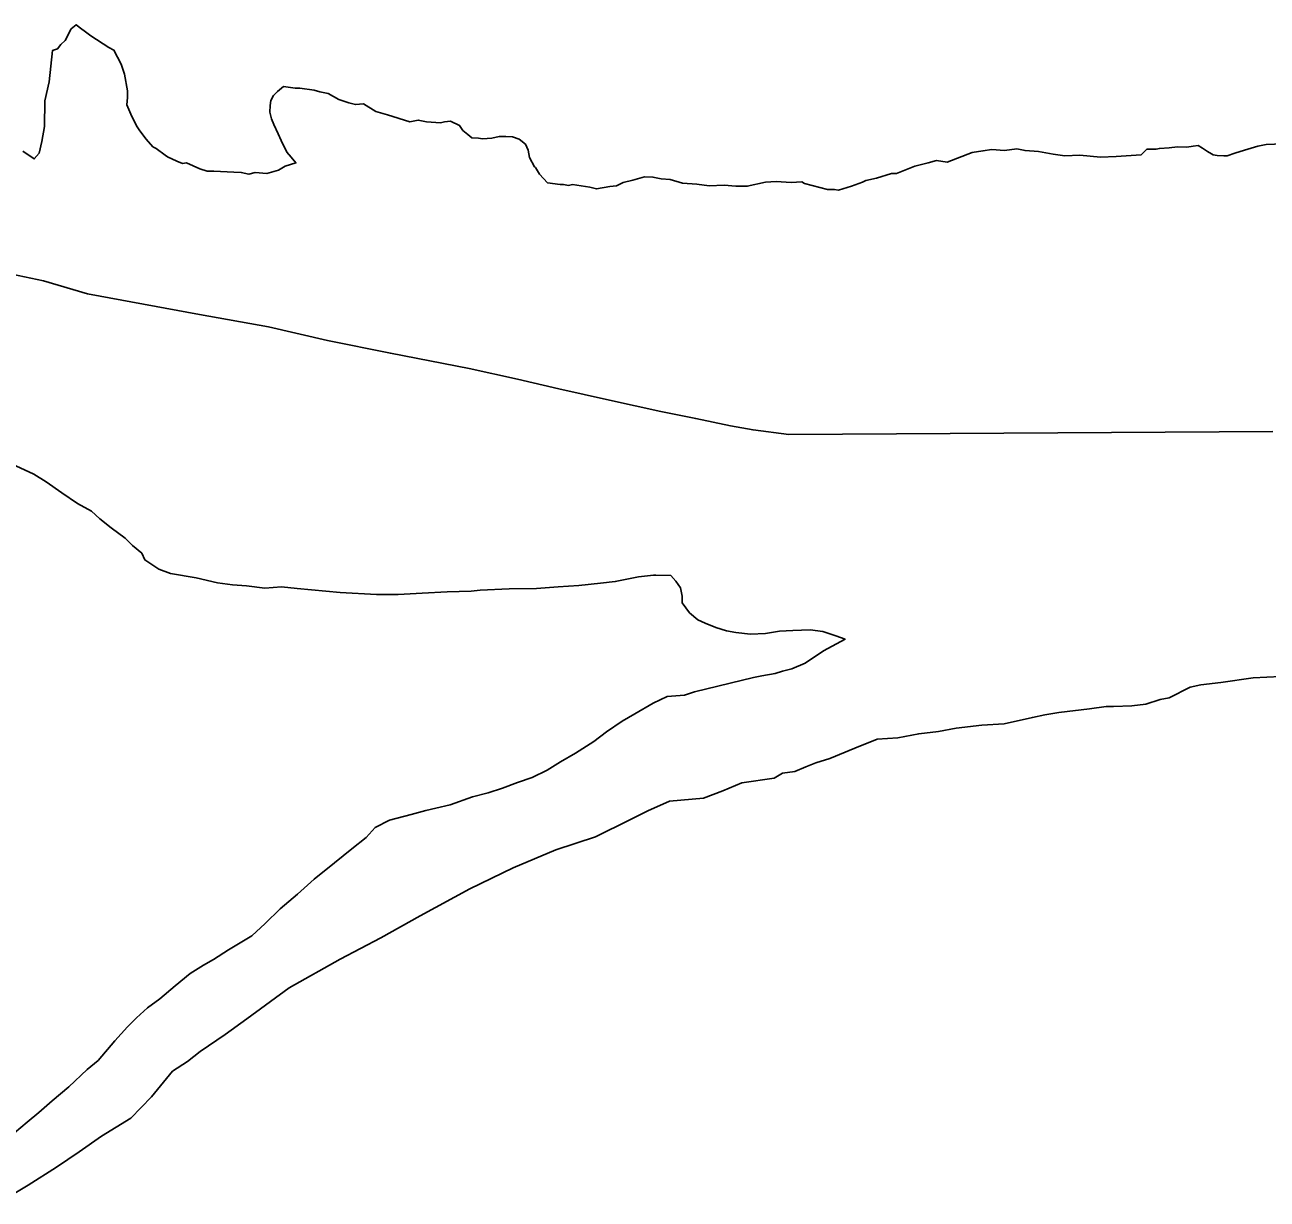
# Model space of a CAD drawing. Extents: x -939622 to -934245, y 1383184 to 1385301.
# Drawn here: x -936358.468 to -936353.976, y 1384564.706 to 1384568.953 of the extents above; entities that cross this region are included whole.
import ezdxf

# ---------------------------------------------------------------- set-up
doc = ezdxf.new("R2010")
doc.units = 0
doc.layers.add('Level 2', color=7, linetype='Continuous')
doc.layers.add('Level 9', color=7, linetype='Continuous')

msp = doc.modelspace()

# ---------------------------------------------------------------- linework, layer by layer
at = {"layer": 'Level 2'}
msp.add_lwpolyline([(-936358.5382, 1384568.0565), (-936358.4001, 1384568.0274), (-936358.241, 1384567.9804), (-936357.836, 1384567.9049), (-936357.587, 1384567.8614), (-936357.3739, 1384567.8117), (-936357.1459, 1384567.7651), (-936356.8609, 1384567.7099), (-936356.6868, 1384567.672), (-936356.5368, 1384567.6369), (-936356.3537, 1384567.596), (-936356.1677, 1384567.5552), (-936356.0417, 1384567.5289), (-936355.9157, 1384567.5027), (-936355.8347, 1384567.4882), (-936355.7057, 1384567.471), (-936353.9556, 1384567.4819)], dxfattribs=at)
msp.add_lwpolyline([(-936358.5382, 1384568.0565), (-936358.4001, 1384568.0274), (-936358.241, 1384567.9804), (-936357.836, 1384567.9049), (-936357.587, 1384567.8614), (-936357.3739, 1384567.8117), (-936357.1459, 1384567.7651), (-936356.8609, 1384567.7099), (-936356.6868, 1384567.672), (-936356.5368, 1384567.6369), (-936356.3537, 1384567.596), (-936356.1677, 1384567.5552), (-936356.0417, 1384567.5289), (-936355.9157, 1384567.5027), (-936355.8347, 1384567.4882), (-936355.7057, 1384567.471), (-936353.9556, 1384567.4819)], dxfattribs=at)
at = {"layer": 'Level 9'}
for points in [[(-936358.1075, 1384568.7745), (-936358.1192, 1384568.8106), (-936358.1457, 1384568.8619), (-936358.1636, 1384568.871), (-936358.2291, 1384568.9137), (-936358.2529, 1384568.9319), (-936358.2618, 1384568.938), (-936358.2826, 1384568.9532), (-936358.3007, 1384568.9383), (-936358.3221, 1384568.8965), (-936358.3372, 1384568.8816), (-936358.3493, 1384568.8667), (-936358.3673, 1384568.8609), (-936358.3804, 1384568.747), (-936358.396, 1384568.6781), (-936358.3968, 1384568.5851), (-936358.4063, 1384568.5311), (-936358.4156, 1384568.4892), (-936358.4338, 1384568.4684), (-936358.4755, 1384568.4957)], [(-936358.1075, 1384568.7745), (-936358.1192, 1384568.8106), (-936358.1457, 1384568.8619), (-936358.1636, 1384568.871), (-936358.2291, 1384568.9137), (-936358.2529, 1384568.9319), (-936358.2618, 1384568.938), (-936358.2826, 1384568.9532), (-936358.3007, 1384568.9383), (-936358.3221, 1384568.8965), (-936358.3372, 1384568.8816), (-936358.3493, 1384568.8667), (-936358.3673, 1384568.8609), (-936358.3804, 1384568.747), (-936358.396, 1384568.6781), (-936358.3968, 1384568.5851), (-936358.4063, 1384568.5311), (-936358.4156, 1384568.4892), (-936358.4338, 1384568.4684), (-936358.4755, 1384568.4957)], [(-936355.5262, 1384568.3546), (-936355.5412, 1384568.3577), (-936355.5652, 1384568.358), (-936355.6488, 1384568.3797), (-936355.6578, 1384568.3858), (-936355.6967, 1384568.3832), (-936355.7506, 1384568.3867), (-936355.7896, 1384568.384), (-936355.8556, 1384568.3696), (-936355.8975, 1384568.37), (-936355.9394, 1384568.3734), (-936355.9934, 1384568.3709), (-936356.0383, 1384568.3773), (-936356.0892, 1384568.3808), (-936356.134, 1384568.3932), (-936356.1669, 1384568.3965), (-936356.1968, 1384568.4028), (-936356.2267, 1384568.4031), (-936356.2688, 1384568.3914), (-936356.3048, 1384568.3828), (-936356.3289, 1384568.371), (-936356.3529, 1384568.3682), (-936356.4009, 1384568.3596), (-936356.4248, 1384568.3659), (-936356.4876, 1384568.3754), (-936356.5026, 1384568.3726), (-936356.5205, 1384568.3757), (-936356.5325, 1384568.3759), (-936356.5774, 1384568.3823), (-936356.6071, 1384568.4126), (-936356.6218, 1384568.4367), (-936356.6248, 1384568.4397), (-936356.6425, 1384568.4729), (-936356.6482, 1384568.5), (-936356.657, 1384568.5211), (-936356.6808, 1384568.5393), (-936356.7047, 1384568.5485), (-936356.7287, 1384568.5487), (-936356.7526, 1384568.5489), (-936356.7796, 1384568.5432), (-936356.8126, 1384568.5405), (-936356.8276, 1384568.5436), (-936356.8515, 1384568.5439), (-936356.8664, 1384568.556), (-936356.8842, 1384568.5712), (-936356.896, 1384568.5893), (-936356.9288, 1384568.6046), (-936356.9498, 1384568.6018), (-936356.9648, 1384568.5989), (-936357.0157, 1384568.6024), (-936357.0456, 1384568.6087), (-936357.0756, 1384568.6029), (-936357.1563, 1384568.6277), (-936357.1981, 1384568.6401), (-936357.2428, 1384568.6675), (-936357.2728, 1384568.6648), (-936357.2967, 1384568.671), (-936357.3325, 1384568.6833), (-936357.3713, 1384568.7047), (-936357.4012, 1384568.711), (-936357.4221, 1384568.7172), (-936357.4729, 1384568.7236), (-936357.4909, 1384568.7238), (-936357.5328, 1384568.7302), (-936357.5539, 1384568.7124), (-936357.569, 1384568.6975), (-936357.5782, 1384568.6796), (-936357.5813, 1384568.6616), (-936357.5816, 1384568.6376), (-936357.5758, 1384568.6135), (-936357.567, 1384568.5924), (-936357.5523, 1384568.5593), (-936357.5406, 1384568.5352), (-936357.52, 1384568.493), (-936357.5052, 1384568.4748), (-936357.4874, 1384568.4537), (-936357.5264, 1384568.442), (-936357.5505, 1384568.4272), (-936357.5926, 1384568.4156), (-936357.6345, 1384568.419), (-936357.6585, 1384568.4132), (-936357.6854, 1384568.4195), (-936357.7123, 1384568.4197), (-936357.7842, 1384568.4234), (-936357.8082, 1384568.4236), (-936357.835, 1384568.4328), (-936357.8828, 1384568.4543), (-936357.8978, 1384568.4514), (-936357.9187, 1384568.4606), (-936357.9515, 1384568.4759), (-936357.9604, 1384568.482), (-936357.9931, 1384568.5063), (-936358.0051, 1384568.5124), (-936358.0288, 1384568.5397), (-936358.0525, 1384568.5699), (-936358.0643, 1384568.588), (-936358.0849, 1384568.6302), (-936358.0995, 1384568.6634), (-936358.0963, 1384568.6903), (-936358.0961, 1384568.7143), (-936358.1075, 1384568.7745)], [(-936355.5262, 1384568.3546), (-936355.5412, 1384568.3577), (-936355.5652, 1384568.358), (-936355.6488, 1384568.3797), (-936355.6578, 1384568.3858), (-936355.6967, 1384568.3832), (-936355.7506, 1384568.3867), (-936355.7896, 1384568.384), (-936355.8556, 1384568.3696), (-936355.8975, 1384568.37), (-936355.9394, 1384568.3734), (-936355.9934, 1384568.3709), (-936356.0383, 1384568.3773), (-936356.0892, 1384568.3808), (-936356.134, 1384568.3932), (-936356.1669, 1384568.3965), (-936356.1968, 1384568.4028), (-936356.2267, 1384568.4031), (-936356.2688, 1384568.3914), (-936356.3048, 1384568.3828), (-936356.3289, 1384568.371), (-936356.3529, 1384568.3682), (-936356.4009, 1384568.3596), (-936356.4248, 1384568.3659), (-936356.4876, 1384568.3754), (-936356.5026, 1384568.3726), (-936356.5205, 1384568.3757), (-936356.5325, 1384568.3759), (-936356.5774, 1384568.3823), (-936356.6071, 1384568.4126), (-936356.6218, 1384568.4367), (-936356.6248, 1384568.4397), (-936356.6425, 1384568.4729), (-936356.6482, 1384568.5), (-936356.657, 1384568.5211), (-936356.6808, 1384568.5393), (-936356.7047, 1384568.5485), (-936356.7287, 1384568.5487), (-936356.7526, 1384568.5489), (-936356.7796, 1384568.5432), (-936356.8126, 1384568.5405), (-936356.8276, 1384568.5436), (-936356.8515, 1384568.5439), (-936356.8664, 1384568.556), (-936356.8842, 1384568.5712), (-936356.896, 1384568.5893), (-936356.9288, 1384568.6046), (-936356.9498, 1384568.6018), (-936356.9648, 1384568.5989), (-936357.0157, 1384568.6024), (-936357.0456, 1384568.6087), (-936357.0756, 1384568.6029), (-936357.1563, 1384568.6277), (-936357.1981, 1384568.6401), (-936357.2428, 1384568.6675), (-936357.2728, 1384568.6648), (-936357.2967, 1384568.671), (-936357.3325, 1384568.6833), (-936357.3713, 1384568.7047), (-936357.4012, 1384568.711), (-936357.4221, 1384568.7172), (-936357.4729, 1384568.7236), (-936357.4909, 1384568.7238), (-936357.5328, 1384568.7302), (-936357.5539, 1384568.7124), (-936357.569, 1384568.6975), (-936357.5782, 1384568.6796), (-936357.5813, 1384568.6616), (-936357.5816, 1384568.6376), (-936357.5758, 1384568.6135), (-936357.567, 1384568.5924), (-936357.5523, 1384568.5593), (-936357.5406, 1384568.5352), (-936357.52, 1384568.493), (-936357.5052, 1384568.4748), (-936357.4874, 1384568.4537), (-936357.5264, 1384568.442), (-936357.5505, 1384568.4272), (-936357.5926, 1384568.4156), (-936357.6345, 1384568.419), (-936357.6585, 1384568.4132), (-936357.6854, 1384568.4195), (-936357.7123, 1384568.4197), (-936357.7842, 1384568.4234), (-936357.8082, 1384568.4236), (-936357.835, 1384568.4328), (-936357.8828, 1384568.4543), (-936357.8978, 1384568.4514), (-936357.9187, 1384568.4606), (-936357.9515, 1384568.4759), (-936357.9604, 1384568.482), (-936357.9931, 1384568.5063), (-936358.0051, 1384568.5124), (-936358.0288, 1384568.5397), (-936358.0525, 1384568.5699), (-936358.0643, 1384568.588), (-936358.0849, 1384568.6302), (-936358.0995, 1384568.6634), (-936358.0963, 1384568.6903), (-936358.0961, 1384568.7143), (-936358.1075, 1384568.7745)], [(-936353.9191, 1384568.5229), (-936353.9791, 1384568.5205), (-936354.0091, 1384568.5147), (-936354.0571, 1384568.5002), (-936354.0932, 1384568.4885), (-936354.1202, 1384568.4797), (-936354.1322, 1384568.4799), (-936354.1562, 1384568.4801), (-936354.1711, 1384568.4832), (-936354.1771, 1384568.4863), (-936354.192, 1384568.4954), (-936354.2098, 1384568.5076), (-936354.2247, 1384568.5167), (-936354.2427, 1384568.5139), (-936354.2667, 1384568.5111), (-936354.2997, 1384568.5114), (-936354.3297, 1384568.5087), (-936354.3656, 1384568.506), (-936354.3776, 1384568.5031), (-936354.4106, 1384568.5034), (-936354.4317, 1384568.4826), (-936354.5216, 1384568.4774), (-936354.5786, 1384568.475), (-936354.6534, 1384568.4816), (-936354.7073, 1384568.4791), (-936354.7492, 1384568.4855), (-936354.8031, 1384568.495), (-936354.851, 1384568.4985), (-936354.8809, 1384568.5047), (-936354.9258, 1384568.4992), (-936354.9707, 1384568.5026), (-936355.0037, 1384568.4969), (-936355.0427, 1384568.4912), (-936355.1329, 1384568.456), (-936355.1718, 1384568.4624), (-936355.2018, 1384568.4537), (-936355.2499, 1384568.4421), (-936355.316, 1384568.4157), (-936355.334, 1384568.4159), (-936355.3881, 1384568.3984), (-936355.4271, 1384568.3897), (-936355.4391, 1384568.3838), (-936355.4782, 1384568.3692), (-936355.5262, 1384568.3546)], [(-936353.9191, 1384568.5229), (-936353.9791, 1384568.5205), (-936354.0091, 1384568.5147), (-936354.0571, 1384568.5002), (-936354.0932, 1384568.4885), (-936354.1202, 1384568.4797), (-936354.1322, 1384568.4799), (-936354.1562, 1384568.4801), (-936354.1711, 1384568.4832), (-936354.1771, 1384568.4863), (-936354.192, 1384568.4954), (-936354.2098, 1384568.5076), (-936354.2247, 1384568.5167), (-936354.2427, 1384568.5139), (-936354.2667, 1384568.5111), (-936354.2997, 1384568.5114), (-936354.3297, 1384568.5087), (-936354.3656, 1384568.506), (-936354.3776, 1384568.5031), (-936354.4106, 1384568.5034), (-936354.4317, 1384568.4826), (-936354.5216, 1384568.4774), (-936354.5786, 1384568.475), (-936354.6534, 1384568.4816), (-936354.7073, 1384568.4791), (-936354.7492, 1384568.4855), (-936354.8031, 1384568.495), (-936354.851, 1384568.4985), (-936354.8809, 1384568.5047), (-936354.9258, 1384568.4992), (-936354.9707, 1384568.5026), (-936355.0037, 1384568.4969), (-936355.0427, 1384568.4912), (-936355.1329, 1384568.456), (-936355.1718, 1384568.4624), (-936355.2018, 1384568.4537), (-936355.2499, 1384568.4421), (-936355.316, 1384568.4157), (-936355.334, 1384568.4159), (-936355.3881, 1384568.3984), (-936355.4271, 1384568.3897), (-936355.4391, 1384568.3838), (-936355.4782, 1384568.3692), (-936355.5262, 1384568.3546)], [(-936358.5008, 1384567.3585), (-936358.4352, 1384567.3279), (-936358.3905, 1384567.3005), (-936358.334, 1384567.2609), (-936358.2774, 1384567.2214), (-936358.2267, 1384567.1939), (-936358.197, 1384567.1666), (-936358.1554, 1384567.1333), (-936358.1048, 1384567.0968), (-936358.0781, 1384567.0695), (-936358.0454, 1384567.0422), (-936358.0336, 1384567.0181), (-936357.983, 1384566.9846), (-936357.9412, 1384566.9692), (-936357.8485, 1384566.9534), (-936357.7708, 1384566.9346), (-936357.7169, 1384566.9281), (-936357.666, 1384566.9247), (-936357.6002, 1384566.9151), (-936357.5403, 1384566.9205), (-936357.4834, 1384566.914), (-936357.3278, 1384566.9006), (-936357.196, 1384566.8933), (-936357.1182, 1384566.8926), (-936357.0312, 1384566.8978), (-936356.9413, 1384566.903), (-936356.8544, 1384566.9052), (-936356.8215, 1384566.9079), (-936356.7166, 1384566.913), (-936356.6177, 1384566.915), (-936356.5398, 1384566.9203), (-936356.4648, 1384566.9256), (-936356.3869, 1384566.9339), (-936356.3329, 1384566.9394), (-936356.2489, 1384566.9567), (-936356.1949, 1384566.9622), (-936356.1859, 1384566.9621), (-936356.132, 1384566.9616), (-936356.1142, 1384566.9404), (-936356.0965, 1384566.9163), (-936356.0908, 1384566.8862), (-936356.091, 1384566.8622), (-936356.0644, 1384566.8259), (-936356.0346, 1384566.8016), (-936356.0078, 1384566.7894), (-936355.969, 1384566.774), (-936355.9301, 1384566.7617), (-936355.8973, 1384566.7554), (-936355.8434, 1384566.7489), (-936355.7895, 1384566.7514), (-936355.7385, 1384566.7599), (-936355.6905, 1384566.7625), (-936355.6276, 1384566.7649), (-936355.5827, 1384566.7585), (-936355.5349, 1384566.743), (-936355.5021, 1384566.7307), (-936355.5803, 1384566.6894), (-936355.6466, 1384566.645), (-936355.6948, 1384566.6245), (-936355.7278, 1384566.6158), (-936355.7548, 1384566.607), (-936355.8028, 1384566.5984), (-936355.8328, 1384566.5927)], [(-936358.5008, 1384567.3585), (-936358.4352, 1384567.3279), (-936358.3905, 1384567.3005), (-936358.334, 1384567.2609), (-936358.2774, 1384567.2214), (-936358.2267, 1384567.1939), (-936358.197, 1384567.1666), (-936358.1554, 1384567.1333), (-936358.1048, 1384567.0968), (-936358.0781, 1384567.0695), (-936358.0454, 1384567.0422), (-936358.0336, 1384567.0181), (-936357.983, 1384566.9846), (-936357.9412, 1384566.9692), (-936357.8485, 1384566.9534), (-936357.7708, 1384566.9346), (-936357.7169, 1384566.9281), (-936357.666, 1384566.9247), (-936357.6002, 1384566.9151), (-936357.5403, 1384566.9205), (-936357.4834, 1384566.914), (-936357.3278, 1384566.9006), (-936357.196, 1384566.8933), (-936357.1182, 1384566.8926), (-936357.0312, 1384566.8978), (-936356.9413, 1384566.903), (-936356.8544, 1384566.9052), (-936356.8215, 1384566.9079), (-936356.7166, 1384566.913), (-936356.6177, 1384566.915), (-936356.5398, 1384566.9203), (-936356.4648, 1384566.9256), (-936356.3869, 1384566.9339), (-936356.3329, 1384566.9394), (-936356.2489, 1384566.9567), (-936356.1949, 1384566.9622), (-936356.1859, 1384566.9621), (-936356.132, 1384566.9616), (-936356.1142, 1384566.9404), (-936356.0965, 1384566.9163), (-936356.0908, 1384566.8862), (-936356.091, 1384566.8622), (-936356.0644, 1384566.8259), (-936356.0346, 1384566.8016), (-936356.0078, 1384566.7894), (-936355.969, 1384566.774), (-936355.9301, 1384566.7617), (-936355.8973, 1384566.7554), (-936355.8434, 1384566.7489), (-936355.7895, 1384566.7514), (-936355.7385, 1384566.7599), (-936355.6905, 1384566.7625), (-936355.6276, 1384566.7649), (-936355.5827, 1384566.7585), (-936355.5349, 1384566.743), (-936355.5021, 1384566.7307), (-936355.5803, 1384566.6894), (-936355.6466, 1384566.645), (-936355.6948, 1384566.6245), (-936355.7278, 1384566.6158), (-936355.7548, 1384566.607), (-936355.8028, 1384566.5984), (-936355.8328, 1384566.5927)], [(-936353.9277, 1384566.5962), (-936354.0266, 1384566.5911), (-936354.1436, 1384566.5742), (-936354.2155, 1384566.5658), (-936354.2545, 1384566.5572), (-936354.3298, 1384566.5189), (-936354.3628, 1384566.5132), (-936354.4139, 1384566.4956), (-936354.4648, 1384566.4901), (-936354.5308, 1384566.4877), (-936354.5577, 1384566.488), (-936354.6177, 1384566.4795), (-936354.7287, 1384566.4655), (-936354.7797, 1384566.457), (-936354.8247, 1384566.4484), (-936354.9267, 1384566.4253), (-936355.0077, 1384566.4201), (-936355.1006, 1384566.4089), (-936355.1636, 1384566.3975), (-936355.2356, 1384566.3891), (-936355.3106, 1384566.3748), (-936355.3855, 1384566.3695), (-936355.4667, 1384566.3372), (-936355.5569, 1384566.2991), (-936355.608, 1384566.2845)], [(-936353.9277, 1384566.5962), (-936354.0266, 1384566.5911), (-936354.1436, 1384566.5742), (-936354.2155, 1384566.5658), (-936354.2545, 1384566.5572), (-936354.3298, 1384566.5189), (-936354.3628, 1384566.5132), (-936354.4139, 1384566.4956), (-936354.4648, 1384566.4901), (-936354.5308, 1384566.4877), (-936354.5577, 1384566.488), (-936354.6177, 1384566.4795), (-936354.7287, 1384566.4655), (-936354.7797, 1384566.457), (-936354.8247, 1384566.4484), (-936354.9267, 1384566.4253), (-936355.0077, 1384566.4201), (-936355.1006, 1384566.4089), (-936355.1636, 1384566.3975), (-936355.2356, 1384566.3891), (-936355.3106, 1384566.3748), (-936355.3855, 1384566.3695), (-936355.4667, 1384566.3372), (-936355.5569, 1384566.2991), (-936355.608, 1384566.2845)], [(-936355.8328, 1384566.5927), (-936356.046, 1384566.5406), (-936356.082, 1384566.529), (-936356.145, 1384566.5235), (-936356.1961, 1384566.5), (-936356.2624, 1384566.4616), (-936356.3075, 1384566.435), (-936356.3648, 1384566.3965), (-936356.4101, 1384566.3609), (-936356.4763, 1384566.3195), (-936356.5306, 1384566.287), (-936356.5788, 1384566.2574), (-936356.6329, 1384566.2309), (-936356.687, 1384566.2134), (-936356.7411, 1384566.1929), (-936356.7922, 1384566.1753), (-936356.8492, 1384566.1609), (-936356.9304, 1384566.1316), (-936356.9814, 1384566.1201), (-936357.0174, 1384566.1114), (-936357.0715, 1384566.0969), (-936357.1495, 1384566.0766), (-936357.2007, 1384566.05), (-936357.234, 1384566.0143), (-936357.2853, 1384565.9728), (-936357.3486, 1384565.9224), (-936357.4211, 1384565.863), (-936357.4815, 1384565.8095), (-936357.5449, 1384565.7561), (-936357.5993, 1384565.7026), (-936357.6476, 1384565.658), (-936357.7319, 1384565.6077), (-936357.7862, 1384565.5722), (-936357.8223, 1384565.5516), (-936357.8705, 1384565.522), (-936357.9248, 1384565.4775), (-936357.9792, 1384565.4299), (-936358.0244, 1384565.3973), (-936358.0637, 1384565.3617), (-936358.0969, 1384565.329), (-936358.1423, 1384565.2784), (-936358.2029, 1384565.2069), (-936358.2421, 1384565.1743), (-936358.3086, 1384565.1118), (-936358.3689, 1384565.0614), (-936358.4173, 1384565.0198), (-936358.4595, 1384564.9842), (-936358.5048, 1384564.9456)], [(-936355.8328, 1384566.5927), (-936356.046, 1384566.5406), (-936356.082, 1384566.529), (-936356.145, 1384566.5235), (-936356.1961, 1384566.5), (-936356.2624, 1384566.4616), (-936356.3075, 1384566.435), (-936356.3648, 1384566.3965), (-936356.4101, 1384566.3609), (-936356.4763, 1384566.3195), (-936356.5306, 1384566.287), (-936356.5788, 1384566.2574), (-936356.6329, 1384566.2309), (-936356.687, 1384566.2134), (-936356.7411, 1384566.1929), (-936356.7922, 1384566.1753), (-936356.8492, 1384566.1609), (-936356.9304, 1384566.1316), (-936356.9814, 1384566.1201), (-936357.0174, 1384566.1114), (-936357.0715, 1384566.0969), (-936357.1495, 1384566.0766), (-936357.2007, 1384566.05), (-936357.234, 1384566.0143), (-936357.2853, 1384565.9728), (-936357.3486, 1384565.9224), (-936357.4211, 1384565.863), (-936357.4815, 1384565.8095), (-936357.5449, 1384565.7561), (-936357.5993, 1384565.7026), (-936357.6476, 1384565.658), (-936357.7319, 1384565.6077), (-936357.7862, 1384565.5722), (-936357.8223, 1384565.5516), (-936357.8705, 1384565.522), (-936357.9248, 1384565.4775), (-936357.9792, 1384565.4299), (-936358.0244, 1384565.3973), (-936358.0637, 1384565.3617), (-936358.0969, 1384565.329), (-936358.1423, 1384565.2784), (-936358.2029, 1384565.2069), (-936358.2421, 1384565.1743), (-936358.3086, 1384565.1118), (-936358.3689, 1384565.0614), (-936358.4173, 1384565.0198), (-936358.4595, 1384564.9842), (-936358.5048, 1384564.9456)], [(-936355.608, 1384566.2845), (-936355.6441, 1384566.2698), (-936355.6832, 1384566.2522), (-936355.7281, 1384566.2466), (-936355.7583, 1384566.2289)], [(-936355.608, 1384566.2845), (-936355.6441, 1384566.2698), (-936355.6832, 1384566.2522), (-936355.7281, 1384566.2466), (-936355.7583, 1384566.2289)], [(-936355.7583, 1384566.2289), (-936355.8752, 1384566.2119), (-936355.9444, 1384566.1826), (-936356.0135, 1384566.1562), (-936356.1364, 1384566.1453), (-936356.2147, 1384566.11), (-936356.2808, 1384566.0776), (-936356.4042, 1384566.0157), (-936356.5484, 1384565.969), (-936356.7018, 1384565.9044), (-936356.8582, 1384565.8278), (-936357.0389, 1384565.7304), (-936357.1804, 1384565.6507), (-936357.3278, 1384565.574), (-936357.5115, 1384565.4707), (-936357.6653, 1384565.358), (-936357.7437, 1384565.3017), (-936357.8341, 1384565.2395), (-936357.8794, 1384565.2039), (-936357.9336, 1384565.1684), (-936358.0094, 1384565.0761), (-936358.0849, 1384564.9987), (-936358.1904, 1384564.9337), (-936358.2718, 1384564.8774), (-936358.3532, 1384564.8211), (-936358.4556, 1384564.756), (-936358.5399, 1384564.7058)], [(-936355.7583, 1384566.2289), (-936355.8752, 1384566.2119), (-936355.9444, 1384566.1826), (-936356.0135, 1384566.1562), (-936356.1364, 1384566.1453), (-936356.2147, 1384566.11), (-936356.2808, 1384566.0776), (-936356.4042, 1384566.0157), (-936356.5484, 1384565.969), (-936356.7018, 1384565.9044), (-936356.8582, 1384565.8278), (-936357.0389, 1384565.7304), (-936357.1804, 1384565.6507), (-936357.3278, 1384565.574), (-936357.5115, 1384565.4707), (-936357.6653, 1384565.358), (-936357.7437, 1384565.3017), (-936357.8341, 1384565.2395), (-936357.8794, 1384565.2039), (-936357.9336, 1384565.1684), (-936358.0094, 1384565.0761), (-936358.0849, 1384564.9987), (-936358.1904, 1384564.9337), (-936358.2718, 1384564.8774), (-936358.3532, 1384564.8211), (-936358.4556, 1384564.756), (-936358.5399, 1384564.7058)]]:
    msp.add_lwpolyline(points, dxfattribs=at)

doc.saveas('drawing.dxf')
